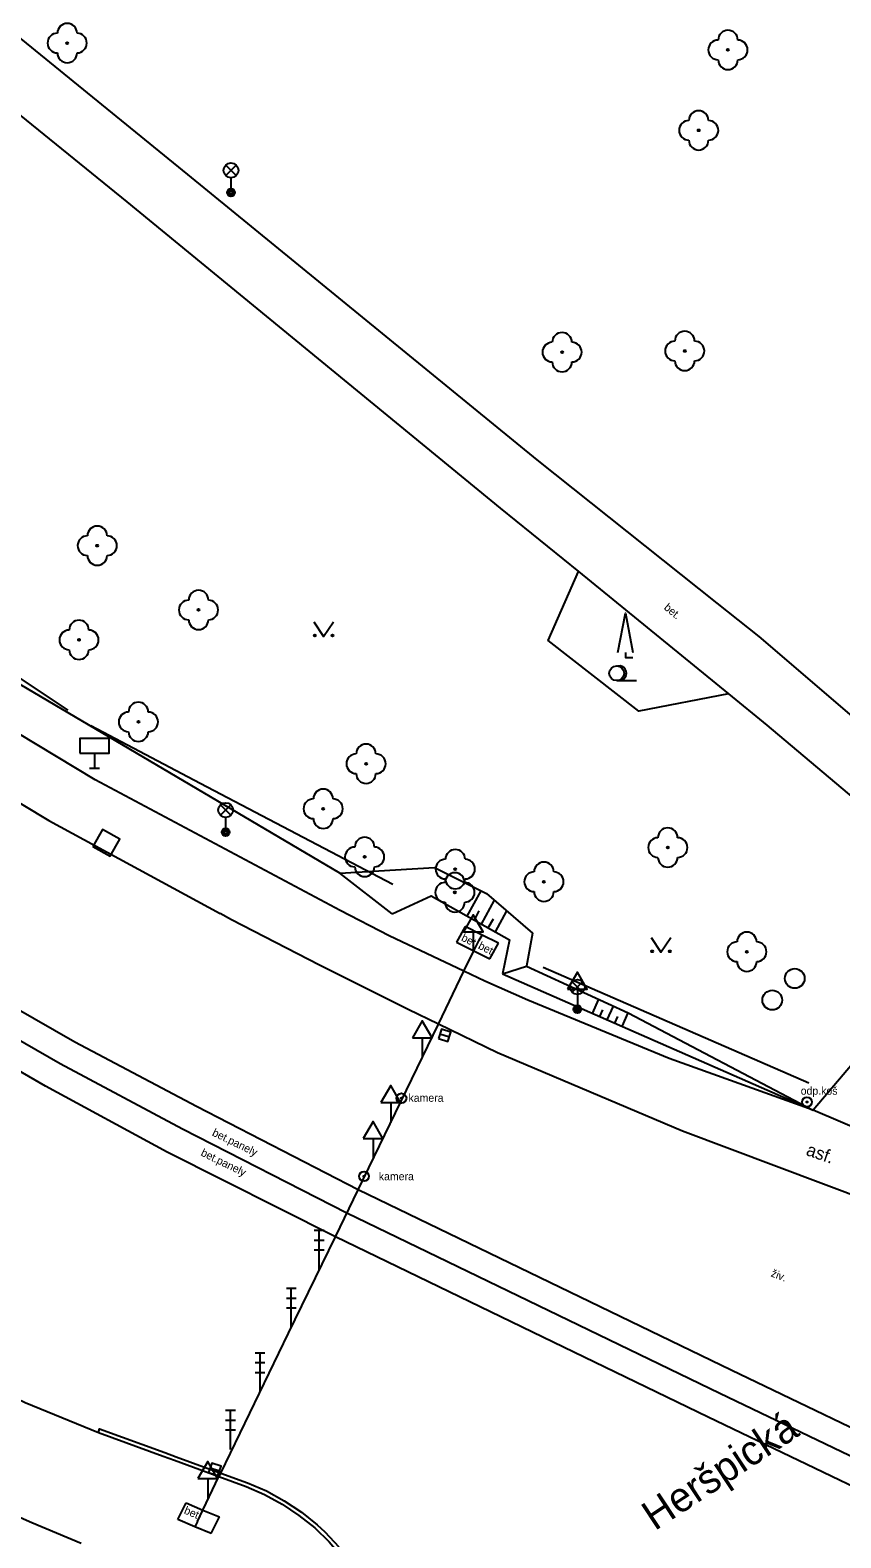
# Model space of a CAD drawing. Extents: x -598932 to -598196, y -1162207 to -1161504.
# Drawn here: x -598587.2 to -598545.9, y -1161999.2 to -1161922.5 of the extents above; entities that cross this region are included whole.
import ezdxf

# ---------------------------------------------------------------- set-up
doc = ezdxf.new("R2010")
doc.units = 0
for name, color, linetype in [('Level 22', 7, 'Continuous'), ('Level 25', 7, 'Continuous'), ('Level 26', 7, 'Continuous'), ('Level 27', 7, 'Continuous'), ('Level 33', 7, 'Continuous'), ('Level 34', 7, 'Continuous'), ('Level 36', 7, 'Continuous'), ('TM - CD - osa koleji', 7, 'Continuous'), ('TM - chodniky - VP', 7, 'Continuous'), ('TM - dolni hrana svahu', 7, 'Continuous'), ('TM - horni hrana svahu', 7, 'Continuous'), ('TM - hranice souvisleho porostu (skupiny stromu_ kere)', 7, 'Continuous'), ('TM - komunikace - VP', 7, 'Continuous'), ('TM - plot zivy neuzavreny', 7, 'Continuous'), ('TM - pomocna konstrukcna linie', 7, 'Continuous'), ('TM - popis povrchu', 7, 'Continuous'), ('TM - poznamka', 7, 'Continuous'), ('TM - predmet maleho rozsahu (zamereny obvodem)', 7, 'Continuous'), ('TM - rozhrani mezi zpev. plochami mezi sebou - VP', 7, 'Continuous'), ('TM - rozhrani ploch obecne - NP', 7, 'Continuous'), ('TM - rozhrani ploch obecne - VP', 7, 'Continuous'), ('TM - srafovani', 7, 'Continuous'), ('TM - zed operna - VP', 7, 'Continuous'), ('ulice', 7, 'Continuous')]:
    doc.layers.add(name, color=color, linetype=linetype)

msp = doc.modelspace()

# ---------------------------------------------------------------- linework, layer by layer
at = {"layer": 'Level 22'}
for centre in [(-598585.28, -1161923.2), (-598551.67, -1161923.55), (-598553.16, -1161927.64), (-598560.11, -1161938.92), (-598553.87, -1161938.86), (-598583.75, -1161948.76), (-598578.6, -1161952.03), (-598584.68, -1161953.55), (-598581.66, -1161957.72), (-598570.08, -1161959.85), (-598572.26, -1161962.14), (-598554.73, -1161964.11), (-598570.15, -1161964.59), (-598565.54, -1161965.21), (-598561.03, -1161965.85), (-598565.56, -1161966.39), (-598550.71, -1161969.41)]:
    msp.add_circle(centre, 0.05, dxfattribs=at)
for centre, start, end in [((-598585.78, -1161923.2), 90, 270), ((-598585.28, -1161922.7), 0, 180), ((-598584.78, -1161923.2), 270, 90), ((-598551.67, -1161923.05), 0, 180), ((-598552.17, -1161923.55), 90, 270), ((-598551.17, -1161923.55), 270, 90), ((-598585.28, -1161923.7), 180, 0), ((-598551.67, -1161924.05), 180, 0), ((-598553.16, -1161927.14), 0, 180), ((-598553.66, -1161927.64), 90, 270), ((-598552.66, -1161927.64), 270, 90), ((-598553.16, -1161928.14), 180, 0), ((-598560.11, -1161938.42), 0, 180), ((-598553.87, -1161938.36), 0, 180), ((-598560.61, -1161938.92), 90, 270), ((-598559.61, -1161938.92), 270, 90), ((-598554.37, -1161938.86), 90, 270), ((-598553.37, -1161938.86), 270, 90), ((-598560.11, -1161939.42), 180, 0), ((-598553.87, -1161939.36), 180, 0), ((-598583.75, -1161948.26), 0, 180), ((-598584.25, -1161948.76), 90, 270), ((-598583.25, -1161948.76), 270, 90), ((-598583.75, -1161949.26), 180, 0), ((-598578.6, -1161951.53), 0, 180), ((-598579.1, -1161952.03), 90, 270), ((-598578.1, -1161952.03), 270, 90), ((-598584.68, -1161953.05), 0, 180), ((-598578.6, -1161952.53), 180, 0), ((-598585.18, -1161953.55), 90, 270), ((-598584.18, -1161953.55), 270, 90), ((-598584.68, -1161954.05), 180, 0), ((-598582.16, -1161957.72), 90, 270), ((-598581.66, -1161957.22), 0, 180), ((-598581.16, -1161957.72), 270, 90), ((-598581.66, -1161958.22), 180, 0), ((-598570.08, -1161959.35), 0, 180), ((-598570.58, -1161959.85), 90, 270), ((-598569.58, -1161959.85), 270, 90), ((-598570.08, -1161960.35), 180, 0), ((-598572.26, -1161961.64), 0, 180), ((-598572.76, -1161962.14), 90, 270), ((-598571.76, -1161962.14), 270, 90), ((-598572.26, -1161962.64), 180, 0), ((-598554.73, -1161963.61), 0, 180), ((-598570.65, -1161964.59), 90, 270), ((-598570.15, -1161964.09), 0, 180), ((-598569.65, -1161964.59), 270, 90), ((-598565.54, -1161964.71), 0, 180), ((-598555.23, -1161964.11), 90, 270), ((-598554.23, -1161964.11), 270, 90), ((-598570.15, -1161965.09), 180, 0), ((-598566.04, -1161965.21), 90, 270), ((-598565.04, -1161965.21), 270, 90), ((-598561.03, -1161965.35), 0, 180), ((-598554.73, -1161964.61), 180, 0), ((-598565.56, -1161965.89), 0, 180), ((-598565.54, -1161965.71), 180, 0), ((-598561.53, -1161965.85), 90, 270), ((-598560.53, -1161965.85), 270, 90), ((-598566.06, -1161966.39), 90, 270), ((-598565.06, -1161966.39), 270, 90), ((-598561.03, -1161966.35), 180, 0), ((-598565.56, -1161966.89), 180, 0), ((-598551.21, -1161969.41), 90, 270), ((-598550.71, -1161968.91), 0, 180), ((-598550.21, -1161969.41), 270, 90), ((-598550.71, -1161969.91), 180, 0)]:
    msp.add_arc(centre, 0.5, start, end, dxfattribs=at)
at = {"layer": 'Level 25'}
for centre, radius in [((-598568.28, -1161976.86), 0.25), ((-598568.28, -1161976.86), 0.0303), ((-598547.65, -1161977.05), 0.25), ((-598547.65, -1161977.05), 0.0303), ((-598570.18, -1161980.83), 0.25), ((-598570.18, -1161980.83), 0.0303)]:
    msp.add_circle(centre, radius, dxfattribs=at)
at = {"layer": 'Level 26'}
msp.add_lwpolyline([(-598583.972, -1161964.057), (-598583.103, -1161964.552), (-598582.608, -1161963.683), (-598583.477, -1161963.188)], close=True, dxfattribs=at)
at = {"layer": 'Level 27'}
for p, q in [((-598566.318, -1161973.584), (-598565.842, -1161973.736)), ((-598578.008, -1161995.652), (-598577.532, -1161995.808))]:
    msp.add_line(p, q, dxfattribs=at)
for points in [[(-598566.394, -1161973.822), (-598565.918, -1161973.974), (-598565.766, -1161973.498), (-598566.242, -1161973.346)], [(-598578.085, -1161995.89), (-598577.61, -1161996.045), (-598577.455, -1161995.57), (-598577.93, -1161995.415)]]:
    msp.add_lwpolyline(points, close=True, dxfattribs=at)
for centre in [(-598548.27, -1161970.77), (-598549.42, -1161971.87)]:
    msp.add_circle(centre, 0.5, dxfattribs=at)
at = {"layer": 'Level 33'}
for p, q in [((-598577.215, -1161929.94), (-598576.685, -1161929.41)), ((-598577.215, -1161929.41), (-598576.685, -1161929.94)), ((-598576.95, -1161930.05), (-598576.95, -1161930.8)), ((-598577.485, -1161962.47), (-598576.955, -1161961.94)), ((-598577.485, -1161961.94), (-598576.955, -1161962.47)), ((-598577.22, -1161962.58), (-598577.22, -1161963.33)), ((-598559.595, -1161971.47), (-598559.065, -1161970.94)), ((-598559.595, -1161970.94), (-598559.065, -1161971.47)), ((-598559.33, -1161971.58), (-598559.33, -1161972.33)), ((-598572.71, -1161983.57), (-598572.21, -1161983.57)), ((-598572.71, -1161984.07), (-598572.21, -1161984.07)), ((-598572.46, -1161985.57), (-598572.46, -1161983.57)), ((-598572.71, -1161984.57), (-598572.21, -1161984.57)), ((-598574.13, -1161986.52), (-598573.63, -1161986.52)), ((-598573.88, -1161988.52), (-598573.88, -1161986.52)), ((-598574.13, -1161987.02), (-598573.63, -1161987.02)), ((-598574.13, -1161987.52), (-598573.63, -1161987.52)), ((-598575.72, -1161989.8), (-598575.22, -1161989.8)), ((-598575.72, -1161990.3), (-598575.22, -1161990.3)), ((-598575.47, -1161991.8), (-598575.47, -1161989.8)), ((-598575.72, -1161990.8), (-598575.22, -1161990.8)), ((-598577.22, -1161992.73), (-598576.72, -1161992.73)), ((-598577.22, -1161993.23), (-598576.72, -1161993.23)), ((-598576.97, -1161994.73), (-598576.97, -1161992.73)), ((-598577.22, -1161993.73), (-598576.72, -1161993.73))]:
    msp.add_line(p, q, dxfattribs=at)
for centre, radius in [((-598576.95, -1161929.675), 0.375), ((-598576.95, -1161930.8), 0.2), ((-598576.95, -1161930.8), 0.145), ((-598576.95, -1161930.8), 0.0876), ((-598577.22, -1161962.205), 0.375), ((-598577.22, -1161963.33), 0.2), ((-598577.22, -1161963.33), 0.145), ((-598577.22, -1161963.33), 0.0876), ((-598559.33, -1161971.205), 0.375), ((-598559.33, -1161972.33), 0.2), ((-598559.33, -1161972.33), 0.145), ((-598559.33, -1161972.33), 0.0876)]:
    msp.add_circle(centre, radius, dxfattribs=at)
at = {"layer": 'Level 34'}
for p, q in [((-598583.89, -1161959.32), (-598583.89, -1161960.07)), ((-598584.14, -1161960.07), (-598583.64, -1161960.07)), ((-598564.63, -1161968.402), (-598564.63, -1161969.42)), ((-598559.33, -1161971.312), (-598559.33, -1161972.33)), ((-598559.58, -1161972.33), (-598559.08, -1161972.33)), ((-598567.22, -1161973.782), (-598567.22, -1161974.8)), ((-598568.82, -1161977.072), (-598568.82, -1161978.09)), ((-598569.72, -1161978.902), (-598569.72, -1161979.92)), ((-598578.13, -1161996.192), (-598578.13, -1161997.21)), ((-598578.13, -1161996.192), (-598578.13, -1161997.21))]:
    msp.add_line(p, q, dxfattribs=at)
for points in [[(-598584.64, -1161959.32), (-598583.14, -1161959.32), (-598583.14, -1161958.57), (-598584.64, -1161958.57)], [(-598565.13, -1161968.402), (-598564.13, -1161968.402), (-598564.63, -1161967.536)], [(-598559.83, -1161971.312), (-598558.83, -1161971.312), (-598559.33, -1161970.446)], [(-598567.72, -1161973.782), (-598566.72, -1161973.782), (-598567.22, -1161972.916)], [(-598569.32, -1161977.072), (-598568.32, -1161977.072), (-598568.82, -1161976.206)], [(-598570.22, -1161978.902), (-598569.22, -1161978.902), (-598569.72, -1161978.036)], [(-598578.63, -1161996.192), (-598577.63, -1161996.192), (-598578.13, -1161995.326)], [(-598578.63, -1161996.192), (-598577.63, -1161996.192), (-598578.13, -1161995.326)]]:
    msp.add_lwpolyline(points, close=True, dxfattribs=at)
at = {"layer": 'Level 36'}
msp.add_line((-598557.33, -1161955.625), (-598556.33, -1161955.625), dxfattribs=at)
for points in [[(-598572.74, -1161952.63), (-598572.24, -1161953.38), (-598571.74, -1161952.63)], [(-598557.265, -1161954.2), (-598556.89, -1161952.2), (-598556.515, -1161954.2)], [(-598556.89, -1161954.2), (-598556.89, -1161954.45), (-598556.515, -1161954.45)], [(-598555.58, -1161968.69), (-598555.08, -1161969.44), (-598554.58, -1161968.69)]]:
    msp.add_lwpolyline(points, dxfattribs=at)
for centre, radius in [((-598572.69, -1161953.33), 0.05), ((-598571.791, -1161953.33), 0.05), ((-598557.33, -1161955.25), 0.375), ((-598555.53, -1161969.39), 0.05), ((-598554.631, -1161969.39), 0.05)]:
    msp.add_circle(centre, radius, dxfattribs=at)
msp.add_arc((-598557.205, -1161955.25), 0.375, 260.40593, 99.59407, dxfattribs=at)
at = {"layer": 'TM - CD - osa koleji'}
for points in [[(-598579.41, -1161978.43), (-598585.63, -1161975.11), (-598591.73, -1161971.61), (-598597.73, -1161967.92)], [(-598552.09, -1161991.87), (-598571.06, -1161982.7), (-598579.42, -1161978.43)], [(-598511.97, -1162009.71), (-598522.12, -1162005.55), (-598532.2, -1162001.18), (-598542.19, -1161996.62), (-598552.09, -1161991.87)]]:
    msp.add_lwpolyline(points, dxfattribs=at)
at = {"layer": 'TM - chodniky - VP'}
for points in [[(-598550.08, -1161953.38), (-598552.22, -1161951.68), (-598561.37, -1161944.4), (-598579.14, -1161929.89), (-598622.84, -1161894.32), (-598621.92, -1161893.38), (-598623.52, -1161892), (-598622.71, -1161891.02), (-598623.78, -1161890.19), (-598607.37, -1161871.2)], [(-598636.7, -1161886.68), (-598636.45, -1161886.9), (-598621.08, -1161899.78), (-598582.24, -1161931.28), (-598563.25, -1161946.85), (-598559.28, -1161950.08), (-598551.65, -1161956.3), (-598549.7, -1161957.89)], [(-598568.9, -1161968.6), (-598571.39, -1161967.31), (-598583.86, -1161960.67), (-598596.74, -1161952.9), (-598603.14, -1161948.62), (-598610.04, -1161943.48)], [(-598536.6, -1161964.9), (-598537.06, -1161964.54), (-598550.08, -1161953.38)], [(-598584.57, -1161999.51), (-598587.08, -1161998.45), (-598592.84, -1161995.91), (-598597.08, -1161993.84), (-598601.24, -1161991.62), (-598607.52, -1161988.29), (-598613.13, -1161985.08), (-598616.99, -1161982.73), (-598621.32, -1161979.95), (-598625.58, -1161977.07), (-598629.77, -1161974.09), (-598633.88, -1161971), (-598640.88, -1161965.42), (-598652.64, -1161955.19)], [(-598549.7, -1161957.89), (-598538.62, -1161967.21)], [(-598538.62, -1161967.21), (-598539.23, -1161967.92), (-598547.34, -1161977.47)], [(-598565.1, -1161970.4), (-598568.9, -1161968.6)], [(-598547.34, -1161977.47), (-598554.66, -1161974.84), (-598561.85, -1161971.88), (-598564.03, -1161970.91), (-598565.1, -1161970.4)]]:
    msp.add_lwpolyline(points, dxfattribs=at)
at = {"layer": 'TM - dolni hrana svahu'}
msp.add_lwpolyline([(-598571.42, -1161965.42), (-598566.6, -1161965.12), (-598563.95, -1161966.44), (-598561.62, -1161968.46), (-598561.91, -1161970.15)], dxfattribs=at)
at = {"layer": 'TM - horni hrana svahu'}
for points in [[(-598568.75, -1161967.48), (-598571.42, -1161965.42)], [(-598568.75, -1161967.48), (-598566.76, -1161966.57), (-598562.78, -1161968.81), (-598563.14, -1161970.54)], [(-598563.14, -1161970.54), (-598561.91, -1161970.15)], [(-598563.14, -1161970.54), (-598547.34, -1161977.47)]]:
    msp.add_lwpolyline(points, dxfattribs=at)
at = {"layer": 'TM - hranice souvisleho porostu (skupiny stromu_ kere)'}
msp.add_lwpolyline([(-598551.65, -1161956.3), (-598556.21, -1161957.18), (-598560.81, -1161953.59), (-598559.28, -1161950.08)], dxfattribs=at)
at = {"layer": 'TM - komunikace - VP'}
for points in [[(-598604.88, -1161951.02), (-598595.66, -1161957.06), (-598586.22, -1161962.73), (-598577.5, -1161967.47)], [(-598563.39, -1161974.55), (-598566.4, -1161973.09), (-598567.93, -1161972.35), (-598572.44, -1161970.1), (-598576.92, -1161967.78), (-598577.5, -1161967.47)], [(-598504.83, -1161992.05), (-598514.88, -1161990.23), (-598524.84, -1161987.97), (-598534.7, -1161985.26), (-598544.42, -1161982.12), (-598553.99, -1161978.54), (-598563.39, -1161974.55)], [(-598598.08, -1161986.87), (-598592.82, -1161989.75), (-598587.41, -1161992.34), (-598583.69, -1161993.86)], [(-598583.69, -1161993.86), (-598580.4, -1161995.06)], [(-598580.4, -1161995.06), (-598579.83, -1161995.27)], [(-598579.83, -1161995.27), (-598577.56, -1161996.1)], [(-598577.56, -1161996.1), (-598576.18, -1161996.61)], [(-598576.18, -1161996.61), (-598575.24, -1161997.01), (-598574.34, -1161997.5), (-598573.49, -1161998.07), (-598572.69, -1161998.71), (-598571.96, -1161999.42), (-598571.29, -1162000.19)]]:
    msp.add_lwpolyline(points, dxfattribs=at)
at = {"layer": 'TM - plot zivy neuzavreny'}
for points in [[(-598590.94, -1161953.34), (-598585.25, -1161957.12)], [(-598584.08, -1161957.9), (-598578.51, -1161960.83), (-598568.72, -1161965.98)], [(-598561.07, -1161970.2), (-598547.55, -1161976.08)]]:
    msp.add_lwpolyline(points, dxfattribs=at)
at = {"layer": 'TM - pomocna konstrukcna linie'}
for points in [[(-598564.33, -1161968.82), (-598564.18, -1161968.56)], [(-598578.66, -1161998.38), (-598578.78, -1161998.65)]]:
    msp.add_lwpolyline(points, dxfattribs=at)
at = {"layer": 'TM - predmet maleho rozsahu (zamereny obvodem)'}
for points in [[(-598579.65, -1161998.29), (-598579.23, -1161997.44)], [(-598579.23, -1161997.44), (-598578.38, -1161997.8)], [(-598578.38, -1161997.8), (-598577.53, -1161998.15)], [(-598577.95, -1161999), (-598578.78, -1161998.65), (-598579.65, -1161998.29)], [(-598577.95, -1161999), (-598577.53, -1161998.15)]]:
    msp.add_lwpolyline(points, dxfattribs=at)
at = {"layer": 'TM - rozhrani mezi zpev. plochami mezi sebou - VP'}
msp.add_lwpolyline([(-598544.55, -1161978.65), (-598547.34, -1161977.47)], dxfattribs=at)
at = {"layer": 'TM - rozhrani ploch obecne - NP'}
for points in [[(-598564.59, -1161969.36), (-598564.33, -1161968.82)], [(-598565.1, -1161970.4), (-598564.59, -1161969.36)], [(-598566.4, -1161973.09), (-598565.1, -1161970.4)], [(-598574.02, -1161988.8), (-598571.64, -1161983.9), (-598570.48, -1161981.52), (-598566.4, -1161973.09)], [(-598577.47, -1161995.92), (-598574.02, -1161988.8)], [(-598578.38, -1161997.8), (-598577.56, -1161996.1)], [(-598577.56, -1161996.1), (-598577.47, -1161995.92)], [(-598578.66, -1161998.38), (-598578.38, -1161997.8)]]:
    msp.add_lwpolyline(points, dxfattribs=at)
at = {"layer": 'TM - rozhrani ploch obecne - VP'}
for points in [[(-598578.7, -1161977.28), (-598584.9, -1161974), (-598590.99, -1161970.52), (-598596.98, -1161966.86), (-598602.85, -1161963.02)], [(-598565.04, -1161968.13), (-598565.47, -1161968.92)], [(-598563.35, -1161968.98), (-598564.18, -1161968.56), (-598565.04, -1161968.13)], [(-598565.47, -1161968.92), (-598564.59, -1161969.36)], [(-598586.38, -1161976.25), (-598592.46, -1161972.73), (-598598.45, -1161969.03)], [(-598564.59, -1161969.36), (-598563.78, -1161969.77)], [(-598563.78, -1161969.77), (-598563.35, -1161968.98)], [(-598580.19, -1161979.6), (-598586.38, -1161976.25)], [(-598570.48, -1161981.52), (-598578.7, -1161977.28)], [(-598571.64, -1161983.9), (-598580.19, -1161979.6)], [(-598551.5, -1161990.69), (-598570.48, -1161981.52)], [(-598552.68, -1161993.07), (-598571.64, -1161983.9)], [(-598511.49, -1162008.5), (-598521.62, -1162004.34), (-598531.67, -1161999.99), (-598541.63, -1161995.44), (-598551.5, -1161990.69)], [(-598515.49, -1162009.7), (-598524.9, -1162005.79), (-598534.23, -1162001.72), (-598543.49, -1161997.48), (-598552.68, -1161993.07)], [(-598583.69, -1161993.86), (-598583.63, -1161993.67), (-598580.31, -1161994.88)], [(-598580.31, -1161994.88), (-598579.74, -1161995.09)], [(-598579.74, -1161995.09), (-598577.47, -1161995.92)], [(-598577.47, -1161995.92), (-598576.11, -1161996.42)], [(-598576.11, -1161996.42), (-598575.15, -1161996.83), (-598574.24, -1161997.33), (-598573.37, -1161997.91), (-598572.56, -1161998.56), (-598572.18, -1161998.91), (-598571.46, -1161999.67)]]:
    msp.add_lwpolyline(points, dxfattribs=at)
at = {"layer": 'TM - srafovani'}
for points in [[(-598564.93, -1161967.6), (-598564.22, -1161966.31)], [(-598564.57, -1161967.8), (-598564.32, -1161967.33)], [(-598564.21, -1161968), (-598563.55, -1161966.79)], [(-598563.5, -1161968.4), (-598562.92, -1161967.33)], [(-598563.86, -1161968.2), (-598563.6, -1161967.73)], [(-598558.56, -1161972.55), (-598558.23, -1161971.83)], [(-598558.19, -1161972.71), (-598558.03, -1161972.37)], [(-598557.81, -1161972.88), (-598557.49, -1161972.17)], [(-598557.43, -1161973.04), (-598557.28, -1161972.7)], [(-598557.06, -1161973.21), (-598556.75, -1161972.51)]]:
    msp.add_lwpolyline(points, dxfattribs=at)
at = {"layer": 'TM - zed operna - VP'}
for points in [[(-598571.42, -1161965.42), (-598601.14, -1161947.88)], [(-598561.91, -1161970.15), (-598556.75, -1161972.51), (-598547.34, -1161977.47)]]:
    msp.add_lwpolyline(points, dxfattribs=at)

# ---------------------------------------------------------------- texts
at = {"layer": 'TM - popis povrchu'}
for s, height, rotation, p in [('bet.', 0.4, 320, (-598554.96, -1161951.96)), ('bet.', 0.4, 333, (-598565.27, -1161968.82)), ('bet.', 0.4, 333, (-598564.41, -1161969.23)), ('bet.panely', 0.4, 334, (-598577.94, -1161978.74)), ('bet.panely', 0.4, 334, (-598578.52, -1161979.76)), ('asf.', 0.65, 341, (-598547.74, -1161979.74)), ('živ.', 0.4, 339.23573, (-598549.52, -1161985.91)), ('bet.', 0.4, 337, (-598579.37, -1161997.96))]:
    msp.add_text(s, height=height, rotation=rotation, dxfattribs=at).set_placement(p)
at = {"layer": 'TM - poznamka'}
for s, p in [('odp.koš', (-598547.97, -1161976.68)), ('kamera', (-598567.92, -1161977.04)), ('kamera', (-598569.43, -1161981.03))]:
    msp.add_text(s, height=0.4, dxfattribs=at).set_placement(p)
at = {"layer": 'ulice'}
msp.add_text('Heršpická', height=1.5, rotation=33.4228, dxfattribs=at).set_placement((-598555.395, -1161998.883))

doc.saveas('drawing.dxf')
